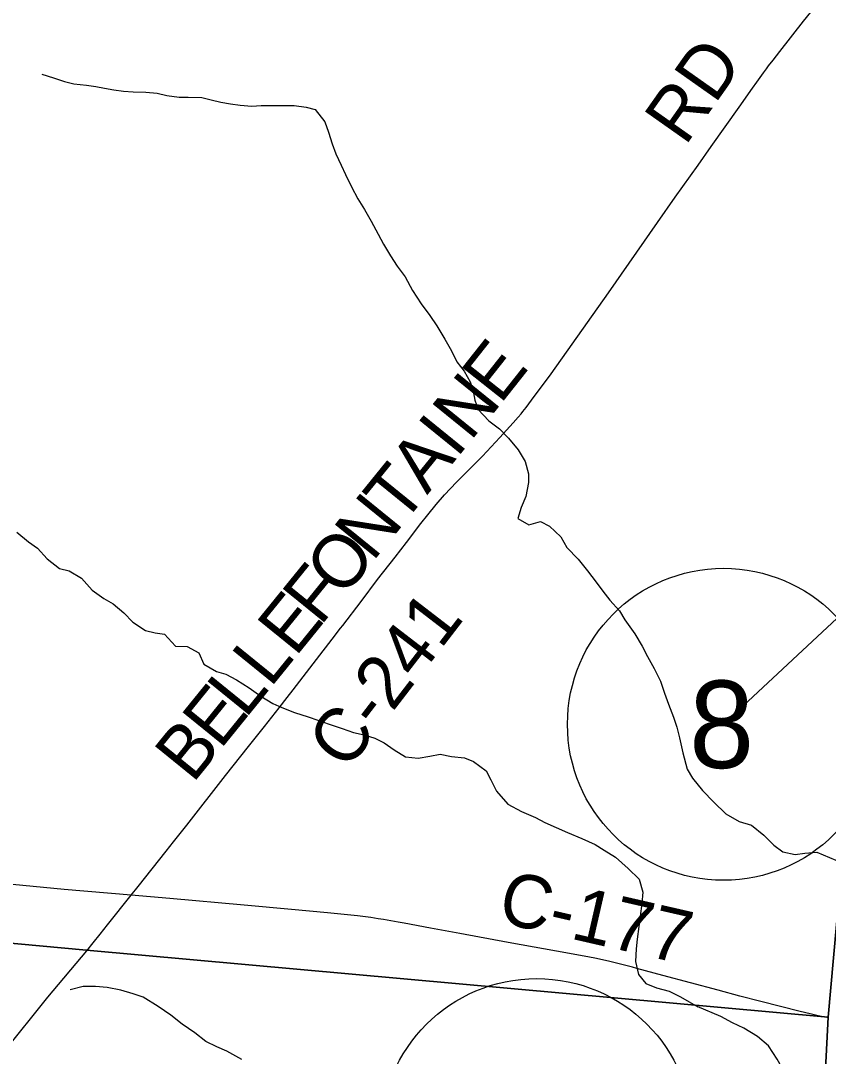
# Model space of a CAD drawing. Extents: x 0 to 1134, y 0 to 440.
# Drawn here: x 155.07 to 180.96, y 145.48 to 178.68 of the extents above; entities that cross this region are included whole.
import ezdxf

# ---------------------------------------------------------------- set-up
doc = ezdxf.new("R2010")
doc.units = 0
for name, color, linetype in [('GM_X_City_Street', 7, 'Continuous'), ('GM_X_County_Road', 7, 'Continuous'), ('GM_X_County_Road_Text', 7, 'Continuous'), ('GM_X_Minor_River', 7, 'Continuous'), ('GM_X_Township', 7, 'Continuous'), ('GM_X_Unincorporated', 7, 'Continuous'), ('SH_Cut_Line', 7, 'Continuous'), ('SH_Data', 7, 'Continuous'), ('SH_Masking', 7, 'Continuous'), ('SH_Text', 7, 'Continuous')]:
    doc.layers.add(name, color=color, linetype=linetype)

msp = doc.modelspace()

# ---------------------------------------------------------------- linework, layer by layer
at = {"layer": 'GM_X_City_Street'}
msp.add_lwpolyline([(153.553, 144.432), (154.52, 145.61), (155.937, 147.376), (157.187, 148.866)], dxfattribs=at)
at = {"layer": 'GM_X_County_Road'}
for points in [[(158.613, 150.647), (158.83, 150.923), (159.727, 152.056), (159.965, 152.355), (160.394, 152.895), (161.634, 154.481), (162.372, 155.419), (162.882, 156.059), (163.358, 156.657), (163.612, 156.983), (163.801, 157.228), (164.018, 157.509), (164.554, 158.2), (165.052, 158.852), (165.325, 159.206), (165.392, 159.295), (165.978, 160.067), (166.508, 160.764), (167.068, 161.486), (167.433, 161.958), (167.897, 162.565), (168.114, 162.844), (168.385, 163.174), (168.658, 163.478), (169.04, 163.885), (169.434, 164.281), (169.867, 164.718), (170.43, 165.316), (170.856, 165.786), (171.016, 165.968), (171.112, 166.081), (171.165, 166.147), (171.271, 166.282), (171.445, 166.51), (172.075, 167.358), (173.907, 169.956), (175.485, 172.21), (176.052, 173.018), (176.785, 174.051), (177.206, 174.643), (178.101, 175.905), (178.527, 176.514), (178.666, 176.71), (178.876, 177.004), (178.976, 177.14), (179.044, 177.231), (179.187, 177.415), (179.403, 177.695), (180.161, 178.664), (180.397, 178.952)], [(158.613, 150.647), (156.46, 150.834), (154.806, 150.988)], [(157.187, 148.866), (157.39, 149.119), (157.613, 149.399), (157.856, 149.698), (158.613, 150.647)], [(180.959, 146.719), (180.629, 146.786), (180.38, 146.843), (180.059, 146.922), (178.792, 147.242), (178.124, 147.415), (177.421, 147.6), (175.657, 148.075), (174.824, 148.303), (174.684, 148.339), (173.949, 148.519), (173.812, 148.551), (173.469, 148.626), (173.305, 148.66), (172.662, 148.78), (170.698, 149.131), (169.14, 149.421), (168.204, 149.592), (167.364, 149.748), (167.171, 149.784), (166.694, 149.867), (166.53, 149.895), (166.289, 149.933), (166.125, 149.957), (165.863, 149.99), (164.902, 150.086), (163.751, 150.191), (162.228, 150.324), (159.847, 150.547), (158.613, 150.647)]]:
    msp.add_lwpolyline(points, dxfattribs=at)
at = {"layer": 'GM_X_Minor_River'}
for points in [[(155.75, 176.965), (156.123, 176.842), (156.474, 176.731), (156.769, 176.655), (157.179, 176.61), (157.475, 176.569), (157.759, 176.516), (158.055, 176.463), (158.362, 176.421), (158.67, 176.402), (159.08, 176.392), (159.445, 176.36), (159.751, 176.284), (160.149, 176.228), (160.435, 176.232), (160.88, 176.221), (161.175, 176.145), (161.481, 176.069), (161.799, 176.015), (162.107, 175.974), (162.483, 175.941), (162.78, 175.957), (163.202, 175.957), (163.488, 175.962), (163.83, 175.964), (164.217, 175.909), (164.512, 175.833), (164.822, 175.438), (164.939, 175.104), (165.055, 174.736), (165.173, 174.414), (165.346, 174.045), (165.476, 173.745), (165.672, 173.353), (165.879, 172.971), (166.087, 172.624), (166.306, 172.254), (166.524, 171.838), (166.699, 171.514), (166.918, 171.144), (167.138, 170.807), (167.392, 170.47), (167.632, 170.031), (167.907, 169.602), (168.183, 169.231), (168.403, 168.894), (168.666, 168.466), (168.874, 168.096), (169.048, 167.749), (169.28, 167.447), (169.477, 167.1), (169.572, 166.801), (169.622, 166.515), (169.729, 166.216), (170.073, 165.854), (170.421, 165.594), (170.71, 165.302), (171.02, 164.918), (171.24, 164.547), (171.344, 164.157), (171.348, 163.872), (171.257, 163.43), (171.112, 163.08), (171, 162.718), (171.36, 162.515), (171.728, 162.631), (172.021, 162.475), (172.378, 162.136), (172.575, 161.789), (172.942, 161.415), (173.241, 161.042), (173.518, 160.682), (173.727, 160.392), (173.948, 160.101), (174.26, 159.763), (174.435, 159.473), (174.755, 159.021), (174.985, 158.627), (175.159, 158.304), (175.378, 157.91), (175.573, 157.507), (175.701, 157.127), (175.829, 156.77), (175.99, 156.356), (176.096, 156.034), (176.19, 155.69), (176.292, 155.208), (176.427, 154.692), (176.603, 154.402), (176.924, 154.007), (177.292, 153.633), (177.67, 153.258), (178.098, 153.008), (178.495, 152.896), (178.886, 152.567), (179.209, 152.251), (179.501, 152.038), (179.898, 151.949), (180.207, 151.998), (180.585, 152.023), (181.405, 151.69)], [(154.949, 162.289), (155.318, 161.972), (155.61, 161.771), (155.921, 161.433), (156.312, 161.115), (156.619, 161.05), (157.013, 160.812), (157.357, 160.427), (157.738, 160.156), (158.031, 159.989), (158.378, 159.695), (158.667, 159.403), (159.071, 159.13), (159.378, 159.054), (159.673, 159.012), (160.029, 158.627), (160.406, 158.618), (160.777, 158.414), (160.94, 158.057), (161.345, 157.819), (161.639, 157.731), (161.989, 157.552), (162.393, 157.291), (162.763, 157.03), (163.146, 156.793), (163.439, 156.66), (163.846, 156.501), (164.288, 156.365), (164.594, 156.255), (164.956, 156.131), (165.375, 155.995), (165.737, 155.861), (166.077, 155.784), (166.417, 155.684), (166.722, 155.528), (167.036, 155.304), (167.407, 155.078), (167.806, 155.045), (168.184, 155.104), (168.516, 155.164), (168.88, 155.098), (169.29, 155.053), (169.584, 154.932), (169.987, 154.637), (170.14, 154.348), (170.325, 153.978), (170.68, 153.57), (171.119, 153.331), (171.571, 153.137), (171.875, 152.981), (172.236, 152.813), (172.598, 152.655), (173.061, 152.461)], [(173.061, 152.461), (173.479, 152.269), (173.771, 152.09), (174.131, 151.865), (174.544, 151.501), (174.889, 151.161), (175.016, 150.748), (174.984, 150.384), (174.928, 149.975), (174.886, 149.645), (174.83, 149.236), (174.799, 148.929), (174.778, 148.519), (174.87, 148.106), (175.103, 147.815), (175.453, 147.681), (175.85, 147.569), (176.222, 147.388), (176.773, 147.071)], [(162.16, 145.386), (161.675, 145.647), (161.358, 145.79), (161.008, 145.957), (160.648, 146.239), (160.243, 146.51), (159.884, 146.802), (159.479, 147.085), (158.995, 147.38), (158.678, 147.489), (158.281, 147.6), (157.838, 147.689), (157.462, 147.72), (157.074, 147.717), (156.65, 147.611)], [(180.728, 143.097), (180.131, 143.966), (180.077, 144.251), (179.874, 144.548), (179.547, 144.971), (179.312, 145.394), (179.042, 145.817), (178.691, 146.115), (178.248, 146.391), (177.884, 146.552), (177.51, 146.76), (176.753, 147.083)], [(177.218, 146.823), (177.219, 146.823)]]:
    msp.add_lwpolyline(points, dxfattribs=at)
at = {"layer": 'GM_X_Township'}
msp.add_lwpolyline([(175.597, 86.381), (176.426, 95.74), (178.274, 114.839), (178.401, 116.166), (178.429, 116.408), (178.473, 116.876), (178.666, 119.298), (180.65, 140.913), (180.952, 146.735), (184.291, 183.936), (184.337, 184.605), (186.171, 205.401), (186.299, 206.946), (191.505, 262.177)], dxfattribs=at)
at = {"layer": 'GM_X_Unincorporated'}
for points in [[(131, 333.183), (131, 151.301), (157.18, 148.882), (180.952, 146.735), (184.291, 183.936), (184.337, 184.605), (186.171, 205.401), (186.299, 206.946), (191.505, 262.177)], [(175.597, 86.381), (176.426, 95.74), (178.274, 114.839), (178.401, 116.166), (178.429, 116.408), (178.473, 116.876), (178.666, 119.298), (180.65, 140.913), (180.952, 146.735), (157.18, 148.882), (131, 151.301), (131, 60.525)]]:
    msp.add_lwpolyline(points, dxfattribs=at)
at = {"layer": 'SH_Cut_Line'}
for points in [[(131, 425.107), (131, 151.301), (157.18, 148.882), (180.952, 146.735), (184.291, 183.936), (184.337, 184.605), (186.171, 205.401), (186.299, 206.946), (191.505, 262.177)], [(191.505, 262.177), (186.299, 206.946), (186.171, 205.401), (184.337, 184.605), (184.291, 183.936), (180.952, 146.735), (180.65, 140.913), (178.666, 119.298), (178.473, 116.876), (178.429, 116.408), (178.401, 116.166), (178.274, 114.839), (176.426, 95.74), (175.597, 86.381), (203.056, 83.725), (223.396, 81.589), (267.348, 77.44), (270.427, 77.153), (270.873, 77.107), (271.49, 77.048), (271.82, 77.017), (277.938, 76.439), (282.056, 76.051), (335.783, 70.994)], [(175.597, 86.381), (176.426, 95.74), (178.274, 114.839), (178.401, 116.166), (178.429, 116.408), (178.473, 116.876), (178.666, 119.298), (180.65, 140.913), (180.952, 146.735), (157.18, 148.882), (131, 151.301), (131, 60.525)]]:
    msp.add_lwpolyline(points, dxfattribs=at)
at = {"layer": 'SH_Data'}
msp.add_line((186.185, 164.145), (177.596, 156.125), dxfattribs=at)
at = {"layer": 'SH_Masking'}
for centre in [(177.596, 156.125), (171.609, 142.976)]:
    msp.add_circle(centre, 5, dxfattribs=at)
at = {"layer": 'SH_Text'}
for centre in [(177.596, 156.125), (171.609, 142.976)]:
    msp.add_circle(centre, 5, dxfattribs=at)

# ---------------------------------------------------------------- texts
at = {"layer": 'GM_X_County_Road_Text'}
for s, height, rotation, p in [('RD', 1.7045, 54.797, (176.367, 174.631)), ('E', 1.705, 51.6537, (170.44, 166.355)), ('N', 1.705, 50.9736, (169.482, 165.172)), ('I', 1.705, 50.9548, (169.04, 164.628)), ('A', 1.705, 50.9492, (168.095, 163.463)), ('T', 1.705, 50.9486, (167.292, 162.473)), ('N', 1.705, 50.9493, (166.347, 161.308)), ('O', 1.705, 50.9496, (165.402, 160.143)), ('F', 1.705, 50.9491, (164.677, 159.25)), ('E', 1.705, 50.9486, (163.874, 158.26)), ('C-241', 1.7045, 52.4146, (165.515, 154.593)), ('L', 1.705, 50.9514, (163.071, 157.27)), ('E', 1.705, 50.9486, (161.464, 155.29)), ('L', 1.705, 50.9486, (162.267, 156.28)), ('B', 1.705, 50.9483, (160.582, 154.202)), ('C-177', 1.7045, 347.0833, (170.305, 149.804))]:
    msp.add_text(s, height=height, rotation=rotation, dxfattribs=at).set_placement(p)
at = {"layer": 'SH_Text'}
msp.add_text('8', height=2.8, dxfattribs=at).set_placement((176.495, 154.725))

doc.saveas('drawing.dxf')
